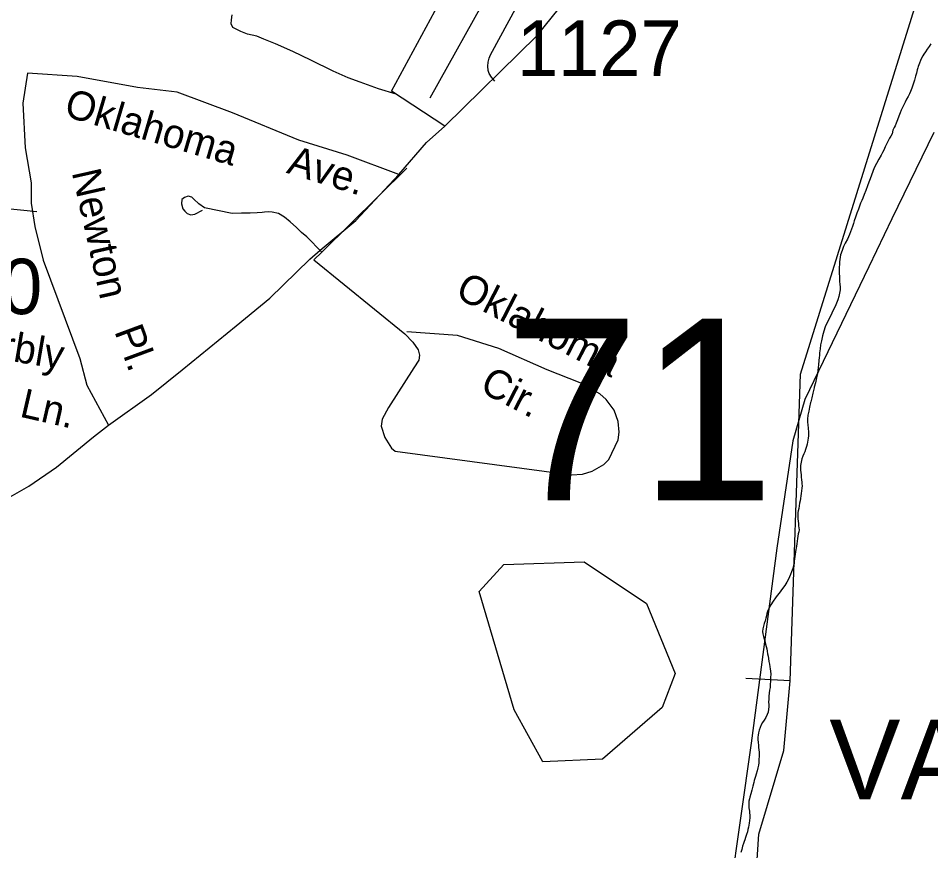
# Model space of a CAD drawing. Extents: x 884530 to 1028605, y 526725 to 653634.
# Drawn here: x 964590 to 966651, y 578430 to 580309 of the extents above; entities that cross this region are included whole.
import ezdxf

# ---------------------------------------------------------------- set-up
doc = ezdxf.new("R2010")
doc.units = 0
for name, color, linetype in [('Exist Boundary Political City Limit New', 7, 'Continuous'), ('Exist Civil Demographics City Label', 7, 'Continuous'), ('Exist Hydrographic Bay Label', 7, 'Continuous'), ('Exist Hydrographic Creek Single Shore', 7, 'Continuous'), ('Exist Hydrographic Misc Water Feature', 7, 'Continuous'), ('Exist Road Non-System Type 51', 7, 'Continuous'), ('Exist Road Non-System Type 51 Label', 7, 'Continuous'), ('Exist Road Secondary Structure Standard Bridge Number Label', 7, 'Continuous'), ('Exist Road Secondary Type 51 Attributed', 7, 'Continuous'), ('Exist Road Secondary Type 51 Label', 7, 'Continuous'), ('Exist Road Secondary Type 51 Number Label', 7, 'Continuous'), ('Exist Utilities Electrical Transmission Line', 7, 'Continuous'), ('Map Preparation Boundary City Limit Buffer Line', 7, 'Continuous')]:
    doc.layers.add(name, color=color, linetype=linetype)

msp = doc.modelspace()

# ---------------------------------------------------------------- linework, layer by layer
at = {"layer": 'Exist Boundary Political City Limit New'}
for points in [[(966650.8, 580251.2), (966646.8, 580245.3), (966642.6, 580238.9), (966638.6, 580232.8), (966635.2, 580227.8), (966632.8, 580223.9), (966630.1, 580219), (966627.5, 580213.5), (966625.1, 580207.7), (966622.3, 580199.8), (966621.6, 580197.2), (966620.1, 580192.2), (966618.2, 580184.8), (966616.4, 580177.7), (966613.9, 580168.9), (966610.8, 580159.7), (966607.6, 580150.9), (966604.8, 580143.6), (966602.4, 580138.4), (966599.4, 580132.4), (966596.1, 580125.9), (966592.8, 580119.4), (966589.6, 580113.2), (966586.8, 580107.2), (966584.1, 580101.2), (966581.6, 580095.1), (966578.6, 580087.4), (966575.6, 580079.3), (966572.8, 580071.8), (966570.2, 580065.9), (966567.9, 580061.8), (966565.4, 580056.2), (966563.5, 580047.7), (966560.6, 580042.9), (966557.9, 580038.2), (966555.4, 580033.5), (966551.6, 580025.9), (966548, 580018.3), (966544.5, 580011.1), (966541.7, 580005.8), (966538.4, 580000), (966533.3, 579990.9), (966528.1, 579981.2), (966523.2, 579971), (966519.6, 579962.5), (966516.6, 579954.4), (966513.8, 579946.6), (966511.2, 579939.1), (966508.1, 579930.8), (966504, 579920.2), (966500.2, 579910.8), (966497.1, 579902.9), (966494.9, 579897.7), (966492.4, 579891.4), (966489.8, 579884.7), (966487.2, 579877.8), (966483.8, 579868.6), (966480.7, 579859.9), (966477.8, 579851.4), (966476, 579845.8), (966475.2, 579843.2), (966473.7, 579838.8), (966471.6, 579832.4), (966467.1, 579820.7), (966462.4, 579809.8), (966457.8, 579801.1), (966454, 579793.8), (966450.3, 579784.8), (966447.2, 579774.6), (966445.2, 579764.1), (966444.6, 579758.6), (966444.4, 579753.1), (966444.4, 579752.1), (966444.2, 579747.9)], [(966444.2, 579747.9), (966444.2, 579743), (966444.2, 579734.2), (966444.4, 579724.6), (966444.9, 579715.4), (966445.7, 579707.9), (966446.1, 579702.4), (966445.8, 579695.6), (966444.9, 579688.2), (966443.5, 579680.9), (966441.1, 579672.9), (966438.1, 579665.4), (966434.7, 579658.3), (966431.2, 579651.2), (966427.1, 579642.8), (966425.6, 579639.6), (966422.9, 579633.9), (966418.8, 579625.7), (966415.4, 579619.2), (966412.1, 579611.9), (966408.9, 579602.4), (966406.1, 579591.7), (966403.7, 579580.9), (966402, 579571.4), (966400.8, 579562.3), (966399.7, 579553.3), (966399.1, 579547.1), (966398.7, 579543.9), (966397.8, 579535.7), (966396.9, 579527.3), (966396.2, 579519.8), (966395.8, 579514.3), (966394.8, 579506.9), (966392.7, 579497), (966390.1, 579485.8), (966387.8, 579476.4), (966387.2, 579474.3), (966384.4, 579462.8), (966381.9, 579452), (966379.8, 579442.7), (966379.5, 579441.5), (966377, 579430.8), (966375.1, 579421.9), (966373.5, 579412.6), (966372.4, 579404.1), (966372.2, 579397.4), (966372.9, 579391.1), (966373.8, 579383.2), (966374.6, 579374.6), (966374.6, 579365.9), (966374.2, 579361.1), (966373.5, 579356.5), (966372.6, 579352.1), (966371.6, 579347.7), (966370.1, 579341.8), (966368.2, 579335.7), (966366.1, 579330.1), (966364.1, 579325.7), (966361.7, 579320.6), (966359.4, 579314), (966357.7, 579306.6), (966356.6, 579299.2), (966356.5, 579293.7), (966356.8, 579288.4), (966357.3, 579283.1), (966357.9, 579277.8), (966358.4, 579272.9), (966359.1, 579266.8), (966359.5, 579261.6), (966359.9, 579257.6), (966360, 579253.5), (966359.6, 579248.2), (966358.9, 579242.2), (966358.1, 579236.3), (966357.2, 579230.5), (966356.4, 579225.1), (966355.5, 579219.6), (966354.6, 579213.9), (966353.6, 579208.1), (966352.6, 579202.2), (966351.6, 579197), (966350.8, 579193.1), (966350.3, 579189.4), (966350.3, 579184.6), (966350.6, 579179), (966351.1, 579173.4), (966351.7, 579168.2), (966352.2, 579163.4), (966352.8, 579158.8), (966353.4, 579154.2), (966352.5, 579149.4), (966351.6, 579144.6), (966350.6, 579139.5), (966349.8, 579134.2), (966349, 579128.2), (966348.2, 579122.1), (966347.4, 579116.8), (966346.8, 579112.9), (966346.1, 579109.3), (966345.2, 579104.6)], [(966345.2, 579104.6), (966344.3, 579099.1), (966343.6, 579093.5), (966343, 579088.1), (966342.6, 579083.1), (966342, 579078.2), (966341.1, 579073.3), (966339.1, 579066.4), (966336.4, 579059.3), (966333.9, 579052.9), (966332.1, 579048), (966329.6, 579042.6), (966325.8, 579035.9), (966321.1, 579028.6), (966316.1, 579021.5), (966312.1, 579016), (966308.1, 579010.9), (966304.2, 579005.9), (966300.4, 579000.8), (966294.9, 578992.9), (966289.8, 578984.6), (966285.3, 578976.4), (966282.2, 578969.4), (966280.9, 578965.2), (966279.5, 578960.1), (966278.1, 578954.6), (966276.5, 578948.9), (966274.6, 578942.8), (966272.7, 578936.9), (966271.4, 578930.9), (966271, 578924.8), (966271.6, 578918.9), (966272.9, 578913), (966274.4, 578907.7), (966275.7, 578903.7), (966276.8, 578900.3), (966277.9, 578895.8), (966279.1, 578890.8), (966280.2, 578885.7), (966281.4, 578879.8), (966282.4, 578874.2), (966283.4, 578868.8), (966284.2, 578863.2), (966285.2, 578857), (966286.2, 578850.6), (966287.2, 578844.8), (966288.2, 578840.3), (966289, 578835), (966289.3, 578828.1), (966289.2, 578820.4), (966288.9, 578812.4), (966288.4, 578805.2), (966287.8, 578798.3), (966286.9, 578791.8), (966286.1, 578785.4), (966285.3, 578778.9), (966284.8, 578771.8), (966284.6, 578765.1), (966284.9, 578759.4), (966285.1, 578754.6), (966284.6, 578748.9), (966283.4, 578742.8), (966281.4, 578736.8), (966278.3, 578730.3), (966274.8, 578724.5), (966271.1, 578719), (966267.9, 578713.6), (966265.6, 578708), (966263.6, 578701.7), (966262.1, 578695.5), (966261.1, 578690.4), (966260.6, 578685.9), (966260.6, 578680.4), (966260.9, 578674.3), (966261.5, 578668.2), (966262.1, 578662.6), (966262.6, 578657.1), (966262.9, 578651.9), (966263.1, 578646.8), (966263, 578641.9), (966262.8, 578636.8), (966262.5, 578632), (966262.4, 578628.2), (966261.8, 578623), (966260.5, 578616.7), (966258.7, 578609.7), (966256.7, 578602.7), (966255.1, 578597.6), (966253.7, 578592.8), (966252.3, 578588.1), (966251.1, 578583.6), (966248.9, 578575.4), (966246.7, 578566.4), (966244.4, 578557.8), (966242.2, 578550.6), (966241.1, 578546.6), (966240.2, 578541.8), (966239.8, 578536.6), (966239.7, 578531.1), (966240, 578526.8)], [(966240, 578526.8), (966240.6, 578522.7), (966241.2, 578518.8), (966241.7, 578515.2), (966242.1, 578510)], [(966242.1, 578510), (966241.9, 578504.3), (966241.6, 578498.2), (966241, 578492.1), (966240.1, 578487.3), (966239.1, 578482.5), (966237.9, 578477.6), (966236.6, 578472.4), (966234.6, 578466.1), (966232.5, 578459.8), (966230.5, 578454.2), (966229, 578450.4), (966227.6, 578446.1), (966225.8, 578439.9), (966223.8, 578432.8), (966221.7, 578425.6)]]:
    msp.add_lwpolyline(points, dxfattribs=at)
at = {"layer": 'Exist Hydrographic Bay Label'}
msp.add_lwpolyline([(966044, 578753.3), (965909.2, 578636), (965774.5, 578630.2), (965710, 578747.4), (965631, 579014.6), (965686.5, 579075.8), (965868.2, 579081.6), (966008.9, 578987.8), (966073.3, 578829.5), (966044, 578753.3)], dxfattribs=at)
at = {"layer": 'Exist Hydrographic Creek Single Shore'}
for points in [[(966332.9, 578813.4), (966356.8, 579505.4), (966629, 580379.4), (966939.1, 580747.6), (967349, 581020.2), (967329.8, 581380.9)], [(966207.3, 578077.6), (966244.7, 578191.7), (966262.5, 578467), (966319, 578656.2), (966332.9, 578813.4)]]:
    msp.add_lwpolyline(points, dxfattribs=at)
at = {"layer": 'Exist Hydrographic Misc Water Feature'}
msp.add_line((966332.9, 578813.4), (966232.9, 578818.7), dxfattribs=at)
at = {"layer": 'Exist Road Non-System Type 51'}
for p, q in [((965468, 579970.5), (965275.6, 579780.8)), ((965275.6, 579780.8), (965257.7, 579763.1))]:
    msp.add_line(p, q, dxfattribs=at)
for points in [[(965666.4, 580166.7), (965658.6, 580175.7), (965653.3, 580184), (965651.1, 580190.7), (965650.5, 580200.5), (965651.4, 580209.6), (965653.8, 580218.5), (965656.9, 580226.1), (965717.8, 580338.2)], [(965443.5, 580137.3), (965403.4, 580149.4), (965362.6, 580164.6), (965334.8, 580173.9), (965301.3, 580189.1), (965250.7, 580214), (965210.2, 580233.5), (965171.2, 580251), (965144.4, 580261.9), (965128.8, 580268.1), (965107.8, 580273.2), (965093, 580278.7), (965082, 580283.8), (965074.7, 580288), (965071.2, 580295.8), (965071.6, 580305.5), (965073.5, 580316.1)], [(964632.5, 579872.1), (964513.2, 579883.7), (964432.1, 579897.1), (964322, 579916.4), (964310.1, 579920.9), (964298.7, 579926), (964292, 579931.2), (964284, 579940.8), (964281.7, 579949.9), (964279.5, 579973.8), (964288, 580189.4)], [(965275.6, 579780.8), (965241.8, 579815.1), (965229.5, 579824.8), (965218.6, 579836.1), (965204, 579849.3), (965191.3, 579859.9), (965177.7, 579867.8), (965163.6, 579871.2), (965154.8, 579871.9), (965146.6, 579871.2), (965140.9, 579870.5), (965130, 579869.5), (965113.9, 579868.9), (965094.1, 579868.7), (965073.2, 579868.2), (965011.1, 579880.5), (964997.7, 579889.7), (964986.7, 579900.3), (964981.9, 579905.1), (964974, 579906.8), (964965.7, 579904.2), (964959.9, 579899.4), (964958.6, 579889.7), (964961.7, 579878.7), (964966.1, 579873.5), (964971.3, 579868.2), (964979.7, 579865.1), (964988.8, 579866.9), (965005.9, 579875.2)], [(965257.7, 579763.1), (965463.3, 579596.1), (965481.4, 579577.3), (965493.5, 579560), (965496.4, 579547.9), (965495, 579537.1), (965483.7, 579519.6), (965426, 579430.1), (965411.6, 579403.6), (965409.7, 579387.9), (965417.8, 579362.5), (965433.1, 579338), (965441, 579331.3), (965839.4, 579277.8), (965864.1, 579279.4), (965886, 579286.8), (965912.7, 579301.5), (965923.6, 579312.9), (965944.9, 579356.8), (965947.2, 579374.6), (965945.2, 579398.6), (965935.6, 579424.4), (965917.7, 579447.9), (965903.3, 579461), (965858.8, 579486.1), (965784.5, 579515.2), (965675.4, 579563.4), (965582, 579592.6), (965467.8, 579600.6)]]:
    msp.add_lwpolyline(points, dxfattribs=at)
at = {"layer": 'Exist Road Secondary Type 51 Attributed'}
for points in [[(965553.3, 580065.2), (965762.3, 580269.9), (965812.6, 580332.1), (965839.9, 580369.2), (965875.9, 580426.1), (965909.4, 580468.8), (965936.7, 580506.1), (965972.4, 580558.8), (966016.8, 580627.3), (966074.4, 580727.4), (966131.8, 580823.4), (966168.3, 580898.3), (966198.6, 580963.1), (966245.9, 581043.6)], [(965553.3, 580065.2), (965433.1, 580143.9), (965579.9, 580415.5)], [(964611.4, 580185.1), (964600.5, 580117), (964606, 580016.2), (964619.6, 579937.2), (964619.7, 579891.1), (964627.9, 579838.7), (964646.8, 579762.9), (964729.3, 579540.6), (964745.4, 579480.6), (964793.9, 579390.5)], [(965449.8, 579956.3), (965333, 579999.5), (965224.1, 580033.3), (965074.2, 580095.2), (964949.3, 580141.8), (964859.1, 580152.4), (964723, 580176.9), (964611.4, 580185.1)], [(965449.8, 579956.3), (965511.8, 580028.3), (965553.3, 580065.2)], [(964793.9, 579390.5), (964890.9, 579459.8), (964960.1, 579515.2), (965082.4, 579614.5), (965158.6, 579676.9), (965248.6, 579764.7), (965272.2, 579785.3), (965352.5, 579852.5), (965449.8, 579956.3)], [(963930.3, 578822.7), (964055.7, 578897.8), (964223.4, 579002.1), (964227.5, 579004), (964379.1, 579100.8), (964430.2, 579135.2), (964556.1, 579219.6), (964598.2, 579243.4), (964614.4, 579252.9), (964676.2, 579295.5), (964760, 579363.7), (964793.9, 579390.5)]]:
    msp.add_lwpolyline(points, dxfattribs=at)
at = {"layer": 'Exist Road Secondary Type 51 Label'}
msp.add_lwpolyline([(965795.2, 580622.6), (965519.4, 580128.2)], dxfattribs=at)
at = {"layer": 'Exist Utilities Electrical Transmission Line'}
msp.add_lwpolyline([(966657.3, 580050.8), (966562.6, 579855.9), (966510.8, 579747.7), (966366.3, 579448.3), (966339.1, 579355.2), (966302.8, 579112.3), (966245.3, 578672.1), (966174, 578170.2)], dxfattribs=at)
at = {"layer": 'Map Preparation Boundary City Limit Buffer Line'}
for points in [[(966650.8, 580251.2), (966646.8, 580245.3), (966642.6, 580238.9), (966638.6, 580232.8), (966635.2, 580227.8), (966632.8, 580223.9), (966630.1, 580219), (966627.5, 580213.5), (966625.1, 580207.7), (966622.3, 580199.8), (966621.6, 580197.2), (966620.1, 580192.2), (966618.2, 580184.8), (966616.4, 580177.7), (966613.9, 580168.9), (966610.8, 580159.7), (966607.6, 580150.9), (966604.8, 580143.6), (966602.4, 580138.4), (966599.4, 580132.4), (966596.1, 580125.9), (966592.8, 580119.4), (966589.6, 580113.2), (966586.8, 580107.2), (966584.1, 580101.2), (966581.6, 580095.1), (966578.6, 580087.4), (966575.6, 580079.3), (966572.8, 580071.8), (966570.2, 580065.9), (966567.9, 580061.8), (966565.4, 580056.2), (966563.5, 580047.7), (966560.6, 580042.9), (966557.9, 580038.2), (966555.4, 580033.5), (966551.6, 580025.9), (966548, 580018.3), (966544.5, 580011.1), (966541.7, 580005.8), (966538.4, 580000), (966533.3, 579990.9), (966528.1, 579981.2), (966523.2, 579971), (966519.6, 579962.5), (966516.6, 579954.4), (966513.8, 579946.6), (966511.2, 579939.1), (966508.1, 579930.8), (966504, 579920.2), (966500.2, 579910.8), (966497.1, 579902.9), (966494.9, 579897.7), (966492.4, 579891.4), (966489.8, 579884.7), (966487.2, 579877.8), (966483.8, 579868.6), (966480.7, 579859.9), (966477.8, 579851.4), (966476, 579845.8), (966475.2, 579843.2), (966473.7, 579838.8), (966471.6, 579832.4), (966467.1, 579820.7), (966462.4, 579809.8), (966457.8, 579801.1), (966454, 579793.8), (966450.3, 579784.8), (966447.2, 579774.6), (966445.2, 579764.1), (966444.6, 579758.6), (966444.4, 579753.1), (966444.4, 579752.1), (966444.2, 579747.9)], [(966444.2, 579747.9), (966444.2, 579743), (966444.2, 579734.2), (966444.4, 579724.6), (966444.9, 579715.4), (966445.7, 579707.9), (966446.1, 579702.4), (966445.8, 579695.6), (966444.9, 579688.2), (966443.5, 579680.9), (966441.1, 579672.9), (966438.1, 579665.4), (966434.7, 579658.3), (966431.2, 579651.2), (966427.1, 579642.8), (966425.6, 579639.6), (966422.9, 579633.9), (966418.8, 579625.7), (966415.4, 579619.2), (966412.1, 579611.9), (966408.9, 579602.4), (966406.1, 579591.7), (966403.7, 579580.9), (966402, 579571.4), (966400.8, 579562.3), (966399.7, 579553.3), (966399.1, 579547.1), (966398.7, 579543.9), (966397.8, 579535.7), (966396.9, 579527.3), (966396.2, 579519.8), (966395.8, 579514.3), (966394.8, 579506.9), (966392.7, 579497), (966390.1, 579485.8), (966387.8, 579476.4), (966387.2, 579474.3), (966384.4, 579462.8), (966381.9, 579452), (966379.8, 579442.7), (966379.5, 579441.5), (966377, 579430.8), (966375.1, 579421.9), (966373.5, 579412.6), (966372.4, 579404.1), (966372.2, 579397.4), (966372.9, 579391.1), (966373.8, 579383.2), (966374.6, 579374.6), (966374.6, 579365.9), (966374.2, 579361.1), (966373.5, 579356.5), (966372.6, 579352.1), (966371.6, 579347.7), (966370.1, 579341.8), (966368.2, 579335.7), (966366.1, 579330.1), (966364.1, 579325.7), (966361.7, 579320.6), (966359.4, 579314), (966357.7, 579306.6), (966356.6, 579299.2), (966356.5, 579293.7), (966356.8, 579288.4), (966357.3, 579283.1), (966357.9, 579277.8), (966358.4, 579272.9), (966359.1, 579266.8), (966359.5, 579261.6), (966359.9, 579257.6), (966360, 579253.5), (966359.6, 579248.2), (966358.9, 579242.2), (966358.1, 579236.3), (966357.2, 579230.5), (966356.4, 579225.1), (966355.5, 579219.6), (966354.6, 579213.9), (966353.6, 579208.1), (966352.6, 579202.2), (966351.6, 579197), (966350.8, 579193.1), (966350.3, 579189.4), (966350.3, 579184.6), (966350.6, 579179), (966351.1, 579173.4), (966351.7, 579168.2), (966352.2, 579163.4), (966352.8, 579158.8), (966353.4, 579154.2), (966352.5, 579149.4), (966351.6, 579144.6), (966350.6, 579139.5), (966349.8, 579134.2), (966349, 579128.2), (966348.2, 579122.1), (966347.4, 579116.8), (966346.8, 579112.9), (966346.1, 579109.3), (966345.2, 579104.6)], [(966345.2, 579104.6), (966344.3, 579099.1), (966343.6, 579093.5), (966343, 579088.1), (966342.6, 579083.1), (966342, 579078.2), (966341.1, 579073.3), (966339.1, 579066.4), (966336.4, 579059.3), (966333.9, 579052.9), (966332.1, 579048), (966329.6, 579042.6), (966325.8, 579035.9), (966321.1, 579028.6), (966316.1, 579021.5), (966312.1, 579016), (966308.1, 579010.9), (966304.2, 579005.9), (966300.4, 579000.8), (966294.9, 578992.9), (966289.8, 578984.6), (966285.3, 578976.4), (966282.2, 578969.4), (966280.9, 578965.2), (966279.5, 578960.1), (966278.1, 578954.6), (966276.5, 578948.9), (966274.6, 578942.8), (966272.7, 578936.9), (966271.4, 578930.9), (966271, 578924.8), (966271.6, 578918.9), (966272.9, 578913), (966274.4, 578907.7), (966275.7, 578903.7), (966276.8, 578900.3), (966277.9, 578895.8), (966279.1, 578890.8), (966280.2, 578885.7), (966281.4, 578879.8), (966282.4, 578874.2), (966283.4, 578868.8), (966284.2, 578863.2), (966285.2, 578857), (966286.2, 578850.6), (966287.2, 578844.8), (966288.2, 578840.3), (966289, 578835), (966289.3, 578828.1), (966289.2, 578820.4), (966288.9, 578812.4), (966288.4, 578805.2), (966287.8, 578798.3), (966286.9, 578791.8), (966286.1, 578785.4), (966285.3, 578778.9), (966284.8, 578771.8), (966284.6, 578765.1), (966284.9, 578759.4), (966285.1, 578754.6), (966284.6, 578748.9), (966283.4, 578742.8), (966281.4, 578736.8), (966278.3, 578730.3), (966274.8, 578724.5), (966271.1, 578719), (966267.9, 578713.6), (966265.6, 578708), (966263.6, 578701.7), (966262.1, 578695.5), (966261.1, 578690.4), (966260.6, 578685.9), (966260.6, 578680.4), (966260.9, 578674.3), (966261.5, 578668.2), (966262.1, 578662.6), (966262.6, 578657.1), (966262.9, 578651.9), (966263.1, 578646.8), (966263, 578641.9), (966262.8, 578636.8), (966262.5, 578632), (966262.4, 578628.2), (966261.8, 578623), (966260.5, 578616.7), (966258.7, 578609.7), (966256.7, 578602.7), (966255.1, 578597.6), (966253.7, 578592.8), (966252.3, 578588.1), (966251.1, 578583.6), (966248.9, 578575.4), (966246.7, 578566.4), (966244.4, 578557.8), (966242.2, 578550.6), (966241.1, 578546.6), (966240.2, 578541.8), (966239.8, 578536.6), (966239.7, 578531.1), (966240, 578526.8)], [(966240, 578526.8), (966240.6, 578522.7), (966241.2, 578518.8), (966241.7, 578515.2), (966242.1, 578510)], [(966242.1, 578510), (966241.9, 578504.3), (966241.6, 578498.2), (966241, 578492.1), (966240.1, 578487.3), (966239.1, 578482.5), (966237.9, 578477.6), (966236.6, 578472.4), (966234.6, 578466.1), (966232.5, 578459.8), (966230.5, 578454.2), (966229, 578450.4), (966227.6, 578446.1), (966225.8, 578439.9), (966223.8, 578432.8), (966221.7, 578425.6)]]:
    msp.add_lwpolyline(points, dxfattribs=at)

# ---------------------------------------------------------------- texts
at = {"layer": 'Exist Civil Demographics City Label'}
msp.add_text('VALLEY', height=180.45, dxfattribs=at).set_placement((966421.5, 578545.4))
at = {"layer": 'Exist Road Non-System Type 51 Label'}
for s, rotation, p in [('Oklahoma', 332.7075, (965574.1, 579680.6)), ('Corbly', 350.2769, (964437.5, 579558.4)), ('Cir.', 332.7075, (965629.3, 579467.5)), ('Ln.', 347.0692, (964591.1, 579409.9))]:
    msp.add_text(s, height=65.62, rotation=rotation, dxfattribs=at).set_placement(p)
at = {"layer": 'Exist Road Secondary Structure Standard Bridge Number Label'}
msp.add_text('71', height=410.1, dxfattribs=at).set_placement((965687.8, 579220.5))
at = {"layer": 'Exist Road Secondary Type 51 Label'}
for s, rotation, p in [('Oklahoma', 343.5277, (964690.8, 580088.7)), ('Ave.', 342.7628, (965193.8, 579960.2)), ('Newton', 282.7081, (964710.7, 579961.3)), ('Pl.', 290.3335, (964806.5, 579602.5))]:
    msp.add_text(s, height=65.62, rotation=rotation, dxfattribs=at).set_placement(p)
at = {"layer": 'Exist Road Secondary Type 51 Number Label'}
for s, p in [('1127', (965716.3, 580178.7)), ('1140', (964272.6, 579640.9))]:
    msp.add_text(s, height=125, dxfattribs=at).set_placement(p)

doc.saveas('drawing.dxf')
